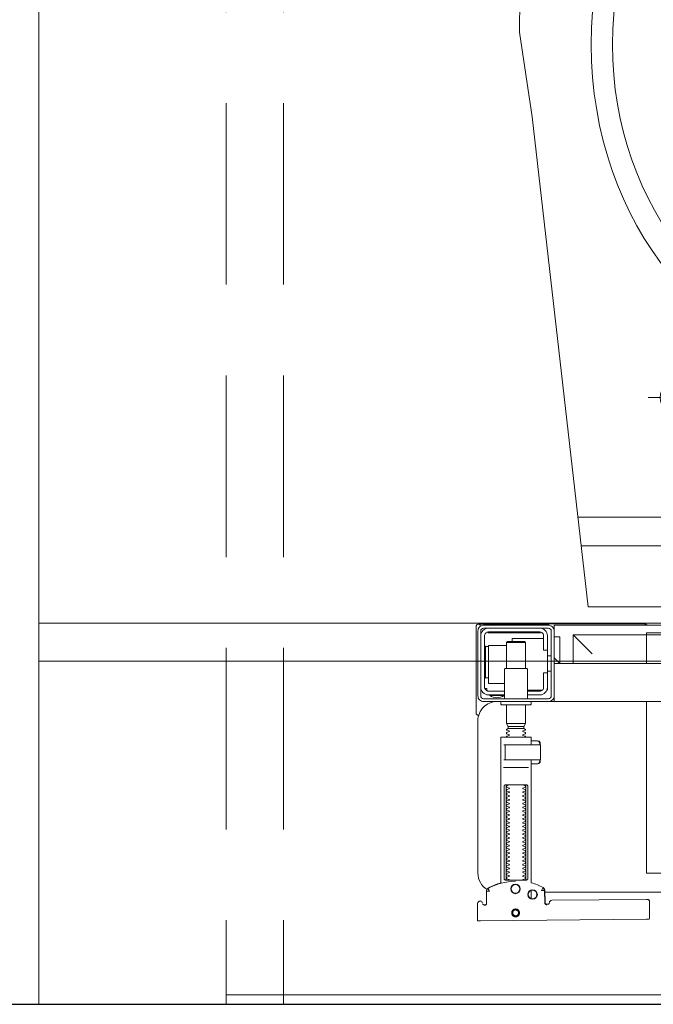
# Model space of a CAD drawing. Header units: millimetres. Extents: x 23192 to 177760, y -399809 to -79279.
# Tile 452 of 656: x 60372 to 60405, y -194641 to -194589. Entities that reach past the tile are written whole.
import ezdxf

# ---------------------------------------------------------------- set-up
doc = ezdxf.new("R2010")
doc.units = ezdxf.units.MM
doc.linetypes.add('DASHDOT', pattern=[25.4, 12.7, -6.35, 0, -6.35])
doc.linetypes.add('HIDDEN2', pattern=[4.7625, 3.175, -1.5875])
doc.layers.get('0').update_dxf_attribs({"lineweight": 0})
for name, color, linetype, lineweight in [('!! 0_ Istn-sciany', 3, 'Continuous', 30), ('!! 0_Osie', 1, 'DASHDOT', 13), ('!! 2 ZABUDOWA GK-MDF', 54, 'Continuous', 13), ('!! 2_wypos-sanitarne', 240, 'Continuous', 9), ('0-osie-liniA', 14, 'DASHDOT', 5)]:
    doc.layers.add(name, color=color, linetype=linetype, lineweight=lineweight)
doc.layers.add('!! 2_WYBURZENIA DO REMONTU', color=7, linetype='Continuous', lineweight=0, true_color=0x4d4d4d, plot=False)
doc.layers.add('!!_@ wypos sanit nd', color=7, linetype='Continuous', lineweight=0, plot=False)

# ---------------------------------------------------------------- blocks, each defined once
blk = doc.blocks.new('A$C5ec76950')
at = {"lineweight": 0}
for p, q in [((-142.1, 0), (-171.53, -257.05)), ((-142.1, 0), (142.1, 0)), ((142.1, 0), (171.53, -257.05)), ((-145.77, -32), (145.77, -32)), ((-147.48, -47), (147.48, -47)), ((-104.1, -109.84), (-104.1, -95.39)), ((95.9, -109.84), (95.9, -95.39)), ((-104.1, -109.84), (-118.2, -109.84)), ((-104.1, -109.84), (-89.27, -109.84)), ((-104.1, -109.84), (-104.1, -124.06)), ((95.9, -109.84), (81.8, -109.84)), ((95.9, -109.84), (110.73, -109.84)), ((95.9, -109.84), (95.9, -124.06)), ((-34.99, -155.14), (40.01, -155.14)), ((-44.4, -168.12), (-44.4, -217.67)), ((49.42, -168.12), (49.42, -217.67)), ((-171.53, -257.05), (-178.21, -301.4)), ((171.53, -257.05), (178.21, -301.4)), ((-178.21, -301.4), (-177.65, -346.92)), ((178.21, -301.4), (177.65, -346.92)), ((-141.95, -305), (-140.95, -305)), ((-177.65, -346.92), (-175.08, -360.84)), ((177.65, -346.92), (175.08, -360.84)), ((-175.08, -360.84), (-171.16, -375.27)), ((175.08, -360.84), (171.16, -375.27)), ((-171.16, -375.27), (-166.01, -389.33)), ((171.16, -375.27), (166.01, -389.33)), ((-166.01, -389.33), (-159.69, -402.91)), ((166.01, -389.33), (159.69, -402.91)), ((-159.69, -402.91), (-152.23, -415.93)), ((159.69, -402.91), (152.23, -415.93)), ((-152.23, -415.93), (-143.69, -428.28)), ((152.23, -415.93), (143.69, -428.28)), ((-143.69, -428.28), (-134.13, -439.88)), ((143.69, -428.28), (134.13, -439.88)), ((-134.13, -439.88), (-117.71, -455.96)), ((134.13, -439.88), (117.71, -455.96)), ((-117.71, -455.96), (-100.01, -469.4)), ((117.71, -455.96), (100.01, -469.4)), ((-100.01, -469.4), (-87.1, -477.25)), ((100.01, -469.4), (87.1, -477.25)), ((-87.1, -477.25), (-65.38, -487.74)), ((87.1, -477.25), (65.38, -487.74)), ((-65.38, -487.74), (-50.7, -492.46)), ((65.38, -487.74), (50.7, -492.46)), ((-50.7, -492.46), (-30.19, -497.25)), ((50.7, -492.46), (30.19, -497.25)), ((-30.19, -497.25), (-15.15, -499.23)), ((-15.15, -499.23), (0, -499.95)), ((15.15, -499.23), (0, -499.95)), ((30.19, -497.25), (15.15, -499.23))]:
    blk.add_line(p, q, dxfattribs=at)
for centre, radius, start, end in [((-32.44, -166.89), 12.02, 102.2339, 185.8899), ((37.46, -166.89), 12.02, 354.1101, 77.7661), ((2.51, -215.37), 46.97, 182.8022, 357.1978)]:
    blk.add_arc(centre, radius, start, end, dxfattribs=at)
for centre in [(-104.1, -109.84), (95.9, -109.84)]:
    blk.add_ellipse(centre, major_axis=(5.99, 5.99), ratio=1, start_param=5.497787, end_param=11.780972, dxfattribs=at)
for major_axis, ratio in [((0, -170), 0.823529), ((0, -155.45), 0.829092)]:
    blk.add_ellipse((0.54, -295), major_axis=major_axis, ratio=ratio, dxfattribs=at)
blk = doc.blocks.new('A$Cff2eaf8b')
for points in [[(0.16424, 0.07378), (0.16327, 0.07377), (0.16304, 0.07374), (0.16282, 0.07366), (0.16262, 0.07353), (0.16265, 0.07357), (0.16258, 0.07337), (0.16257, 0.07317, -0.157432), (0.16238, 0.07258), (0.1621, 0.07218, -0.241147), (0.16129, 0.07175), (0.1115, 0.07128), (0.11133, 0.07127), (0.11119, 0.07127), (0.11107, 0.07127), (0.11094, 0.07128), (0.11078, 0.0713), (0.11062, 0.07135), (0.11047, 0.07143), (0.11033, 0.07153), (0.11022, 0.07165), (0.11012, 0.07179), (0.11005, 0.07194), (0.11001, 0.0721), (0.10999, 0.07227), (0.10995, 0.08127), (0.11022, 0.08166)], [(0.19647, 0.0744), (0.19626, 0.07438), (0.19604, 0.0743), (0.19585, 0.07417), (0.19566, 0.07396, 0.132231), (0.19551, 0.07346), (0.19546, 0.06691)], [(0.19768, 0.0731, 0.415336), (0.19869, 0.07211)], [(0.19885, 0.07212), (0.19898, 0.07212), (0.19912, 0.07213), (0.19927, 0.07216), (0.1994, 0.07222), (0.19953, 0.07229), (0.19965, 0.07238), (0.19975, 0.07248), (0.20007, 0.07294, 0.158481), (0.20025, 0.07353)], [(0.18031, 0.06175, 0.125713), (0.19466, 0.06556, 0.121439), (0.19519, 0.06605, -0.262119), (0.2, 0.0575), (0.2, -0.0225, -0.414214), (0.19, -0.0325), (0.18751, -0.0325, 0.405519), (0.188, -0.032), (0.188, -0.0313, 0.414214), (0.1875, -0.0308), (0.1725, -0.0308, 0.414214), (0.172, -0.0313), (0.172, -0.032, 0.405519), (0.17249, -0.0325, 0.001664), (0.15993, -0.0325)], [(0.172, -0.00986), (0.172, -0.01366, 0.414214), (0.1722, -0.01386), (0.18462, -0.01386), (0.1878, -0.01386, 0.414214), (0.188, -0.01366), (0.188, 0.06267), (0.18885, 0.06292), (0.18969, 0.06319), (0.19052, 0.0635), (0.19134, 0.06382), (0.19215, 0.06417), (0.19295, 0.06454), (0.19374, 0.06494), (0.19456, 0.06538), (0.19464, 0.06544), (0.19473, 0.0655), (0.19481, 0.06557), (0.19488, 0.06564), (0.19495, 0.06572), (0.19502, 0.06581)], [(0.17647, 0.01114, 0.182836), (0.17636, 0.01123), (0.17515, 0.01163, 0.050055), (0.175, 0.0119), (0.175, 0.01218, 0.050055), (0.17515, 0.01244), (0.17636, 0.01285, 0.719897), (0.17636, 0.01323), (0.17515, 0.01363, 0.050055), (0.175, 0.0139), (0.175, 0.01418, 0.050055), (0.17515, 0.01444), (0.17636, 0.01485, 0.719897), (0.17636, 0.01523), (0.17515, 0.01563, 0.050055), (0.175, 0.0159), (0.175, 0.01618, 0.050055), (0.17515, 0.01644), (0.17636, 0.01685, 0.719897), (0.17636, 0.01723), (0.17515, 0.01763, 0.050055), (0.175, 0.0179), (0.175, 0.01818, 0.050055), (0.17515, 0.01844), (0.17636, 0.01885, 0.719897), (0.17636, 0.01923), (0.17515, 0.01963, 0.050055), (0.175, 0.0199), (0.175, 0.02018, 0.050055), (0.17515, 0.02044), (0.17636, 0.02085, 0.719897), (0.17636, 0.02123), (0.17515, 0.02163, 0.050055), (0.175, 0.0219), (0.175, 0.02218, 0.050055), (0.17515, 0.02244), (0.17636, 0.02285, 0.719897), (0.17636, 0.02323), (0.17515, 0.02363, 0.050055), (0.175, 0.0239), (0.175, 0.02418, 0.050055), (0.17515, 0.02444), (0.17636, 0.02485, 0.719897), (0.17636, 0.02523), (0.17515, 0.02563, 0.050055), (0.175, 0.0259), (0.175, 0.02618, 0.050055), (0.17515, 0.02644), (0.17636, 0.02685, 0.719897), (0.17636, 0.02723), (0.17515, 0.02763, 0.050055), (0.175, 0.0279), (0.175, 0.02818, 0.050055), (0.17515, 0.02844), (0.17636, 0.02885, 0.719897), (0.17636, 0.02923), (0.17515, 0.02963, 0.050055), (0.175, 0.0299), (0.175, 0.03018, 0.050055), (0.17515, 0.03044), (0.17636, 0.03085, 0.719897), (0.17636, 0.03123), (0.17515, 0.03163, 0.050055), (0.175, 0.0319), (0.175, 0.03218, 0.050055), (0.17515, 0.03244), (0.17636, 0.03285, 0.719897), (0.17636, 0.03323), (0.17515, 0.03363, 0.050055), (0.175, 0.0339), (0.175, 0.03418, 0.050055), (0.17515, 0.03444), (0.17636, 0.03485, 0.719897), (0.17636, 0.03523), (0.17515, 0.03563, 0.050055), (0.175, 0.0359), (0.175, 0.03618, 0.050055), (0.17515, 0.03644), (0.17636, 0.03685, 0.719897), (0.17636, 0.03723), (0.17515, 0.03763, 0.050055), (0.175, 0.0379), (0.175, 0.03818, 0.050055), (0.17515, 0.03844), (0.17636, 0.03885, 0.719897), (0.17636, 0.03923), (0.17515, 0.03963, 0.050055), (0.175, 0.0399), (0.175, 0.04018, 0.050055), (0.17515, 0.04044), (0.17636, 0.04085, 0.719897), (0.17636, 0.04123), (0.17515, 0.04163, 0.050055), (0.175, 0.0419), (0.175, 0.04218, 0.050055), (0.17515, 0.04244), (0.17636, 0.04285, 0.719897), (0.17636, 0.04323), (0.17515, 0.04363, 0.050055), (0.175, 0.0439), (0.175, 0.04418, 0.050055), (0.17515, 0.04444), (0.17636, 0.04485, 0.719897), (0.17636, 0.04523), (0.17515, 0.04563, 0.050055), (0.175, 0.0459), (0.175, 0.04618, 0.050055), (0.17515, 0.04644), (0.17636, 0.04685, 0.719897), (0.17636, 0.04723), (0.17515, 0.04763, 0.050055), (0.175, 0.0479), (0.175, 0.04818, 0.050055), (0.17515, 0.04844), (0.17636, 0.04885, 0.719897), (0.17636, 0.04923), (0.17515, 0.04963, 0.050055), (0.175, 0.0499), (0.175, 0.05018, 0.050055), (0.17515, 0.05044), (0.17636, 0.05085, 0.719897), (0.17636, 0.05123), (0.17515, 0.05163, 0.050055), (0.175, 0.0519), (0.175, 0.05218, 0.050055), (0.17515, 0.05244), (0.17636, 0.05285, 0.719897), (0.17636, 0.05323), (0.17515, 0.05363, 0.050055), (0.175, 0.0539), (0.175, 0.05418, 0.050055), (0.17515, 0.05444), (0.17636, 0.05485, 0.719897), (0.17636, 0.05523), (0.17515, 0.05563, 0.050055), (0.175, 0.0559), (0.175, 0.05618, 0.050055), (0.17515, 0.05644), (0.17636, 0.05685, 0.719897), (0.17636, 0.05723), (0.17515, 0.05763, 0.050055), (0.175, 0.0579), (0.175, 0.05818, 0.050055), (0.17515, 0.05844), (0.17636, 0.05885, 0.719897), (0.17636, 0.05923), (0.17515, 0.05963, 0.050055), (0.175, 0.0599), (0.175, 0.06018, 0.050055), (0.17515, 0.06044), (0.17636, 0.06085, 0.474594), (0.17647, 0.06114)], [(0.18353, 0.06114, 0.474594), (0.18364, 0.06085), (0.18485, 0.06044, 0.050055), (0.185, 0.06018), (0.185, 0.0599, 0.050055), (0.18485, 0.05963), (0.18364, 0.05923, 0.719897), (0.18364, 0.05885), (0.18485, 0.05844, 0.050055), (0.185, 0.05818), (0.185, 0.0579, 0.050055), (0.18485, 0.05763), (0.18364, 0.05723, 0.719897), (0.18364, 0.05685), (0.18485, 0.05644, 0.050055), (0.185, 0.05618), (0.185, 0.0559, 0.050055), (0.18485, 0.05563), (0.18364, 0.05523, 0.719897), (0.18364, 0.05485), (0.18485, 0.05444, 0.050055), (0.185, 0.05418), (0.185, 0.0539, 0.050055), (0.18485, 0.05363), (0.18364, 0.05323, 0.719897), (0.18364, 0.05285), (0.18485, 0.05244, 0.050055), (0.185, 0.05218), (0.185, 0.0519, 0.050055), (0.18485, 0.05163), (0.18364, 0.05123, 0.719897), (0.18364, 0.05085), (0.18485, 0.05044, 0.050055), (0.185, 0.05018), (0.185, 0.0499, 0.050055), (0.18485, 0.04963), (0.18364, 0.04923, 0.719897), (0.18364, 0.04885), (0.18485, 0.04844, 0.050055), (0.185, 0.04818), (0.185, 0.0479, 0.050055), (0.18485, 0.04763), (0.18364, 0.04723, 0.719897), (0.18364, 0.04685), (0.18485, 0.04644, 0.050055), (0.185, 0.04618), (0.185, 0.0459, 0.050055), (0.18485, 0.04563), (0.18364, 0.04523, 0.719897), (0.18364, 0.04485), (0.18485, 0.04444, 0.050055), (0.185, 0.04418), (0.185, 0.0439, 0.050055), (0.18485, 0.04363), (0.18364, 0.04323, 0.719897), (0.18364, 0.04285), (0.18485, 0.04244, 0.050055), (0.185, 0.04218), (0.185, 0.0419, 0.050055), (0.18485, 0.04163), (0.18364, 0.04123, 0.719897), (0.18364, 0.04085), (0.18485, 0.04044, 0.050055), (0.185, 0.04018), (0.185, 0.0399, 0.050055), (0.18485, 0.03963), (0.18364, 0.03923, 0.719897), (0.18364, 0.03885), (0.18485, 0.03844, 0.050055), (0.185, 0.03818), (0.185, 0.0379, 0.050055), (0.18485, 0.03763), (0.18364, 0.03723, 0.719897), (0.18364, 0.03685), (0.18485, 0.03644, 0.050055), (0.185, 0.03618), (0.185, 0.0359, 0.050055), (0.18485, 0.03563), (0.18364, 0.03523, 0.719897), (0.18364, 0.03485), (0.18485, 0.03444, 0.050055), (0.185, 0.03418), (0.185, 0.0339, 0.050055), (0.18485, 0.03363), (0.18364, 0.03323, 0.719897), (0.18364, 0.03285), (0.18485, 0.03244, 0.050055), (0.185, 0.03218), (0.185, 0.0319, 0.050055), (0.18485, 0.03163), (0.18364, 0.03123, 0.719897), (0.18364, 0.03085), (0.18485, 0.03044, 0.050055), (0.185, 0.03018), (0.185, 0.0299, 0.050055), (0.18485, 0.02963), (0.18364, 0.02923, 0.719897), (0.18364, 0.02885), (0.18485, 0.02844, 0.050055), (0.185, 0.02818), (0.185, 0.0279, 0.050055), (0.18485, 0.02763), (0.18364, 0.02723, 0.719897), (0.18364, 0.02685), (0.18485, 0.02644, 0.050055), (0.185, 0.02618), (0.185, 0.0259, 0.050055), (0.18485, 0.02563), (0.18364, 0.02523, 0.719897), (0.18364, 0.02485), (0.18485, 0.02444, 0.050055), (0.185, 0.02418), (0.185, 0.0239, 0.050055), (0.18485, 0.02363), (0.18364, 0.02323, 0.719897), (0.18364, 0.02285), (0.18485, 0.02244, 0.050055), (0.185, 0.02218), (0.185, 0.0219, 0.050055), (0.18485, 0.02163), (0.18364, 0.02123, 0.719897), (0.18364, 0.02085), (0.18485, 0.02044, 0.050055), (0.185, 0.02018), (0.185, 0.0199, 0.050055), (0.18485, 0.01963), (0.18364, 0.01923, 0.719897), (0.18364, 0.01885), (0.18485, 0.01844, 0.050055), (0.185, 0.01818), (0.185, 0.0179, 0.050055), (0.18485, 0.01763), (0.18364, 0.01723, 0.719897), (0.18364, 0.01685), (0.18485, 0.01644, 0.050055), (0.185, 0.01618), (0.185, 0.0159, 0.050055), (0.18485, 0.01563), (0.18364, 0.01523, 0.719897), (0.18364, 0.01485), (0.18485, 0.01444, 0.050055), (0.185, 0.01418), (0.185, 0.0139, 0.050055), (0.18485, 0.01363), (0.18364, 0.01323, 0.719897), (0.18364, 0.01285), (0.18485, 0.01244, 0.050055), (0.185, 0.01218), (0.185, 0.0119, 0.050055), (0.18485, 0.01163), (0.18364, 0.01123, 0.182836), (0.18353, 0.01114)], [(0.18575, -0.00966), (0.18575, -0.00207), (0.18572, -0.00196), (0.18564, -0.00189), (0.18554, -0.00186), (0.18565, -0.00188), (0.18573, -0.00194), (0.18577, -0.00204), (0.18577, -0.00966), (0.18574, -0.00977), (0.18566, -0.00984), (0.18547, -0.00986), (0.18558, -0.00981), (0.18563, -0.00966), (0.18563, -0.00206), (0.18557, -0.00191), (0.18547, -0.00186), (0.16743, -0.00186, 0.414214), (0.16723, -0.00206), (0.16723, -0.00966, 0.414214), (0.16743, -0.00986), (0.18547, -0.00986)], [(0.18555, -0.00986, 0.414213), (0.18575, -0.00966), (0.18575, -0.00207), (0.18575, -0.00966), (0.18572, -0.00977), (0.18564, -0.00984), (0.18554, -0.00986)], [(0.175, -0.01382), (0.175, -0.01406, -0.050055), (0.17515, -0.01432), (0.17636, -0.01473, -0.719897), (0.17636, -0.01511), (0.17515, -0.01552, -0.050055), (0.175, -0.01578), (0.175, -0.01606, -0.050055), (0.17515, -0.01632), (0.17636, -0.01673, -0.719897), (0.17636, -0.01711), (0.17515, -0.01752, -0.050055), (0.175, -0.01778), (0.1759, -0.0183), (0.1759, -0.01936), (0.175, -0.02092), (0.175, -0.0308)], [(0.185, -0.01382), (0.185, -0.01406, 0.050055), (0.18485, -0.01432), (0.18364, -0.01473, 0.719897), (0.18364, -0.01511), (0.18485, -0.01552, 0.050055), (0.185, -0.01578), (0.185, -0.01606, 0.050055), (0.18485, -0.01632), (0.18364, -0.01673, 0.719897), (0.18364, -0.01711), (0.18485, -0.01752, 0.050055), (0.185, -0.01778), (0.1841, -0.0183), (0.1841, -0.01936), (0.185, -0.02092), (0.185, -0.0308)], [(0.2001, -0.02534, 0.126559), (0.19961, -0.02525)], [(0.20099, -0.02671, 0.198909), (0.20055, -0.02564, 0.091301), (0.2001, -0.02534)], [(0.16379, -0.0385), (0.1635, -0.0385), (0.1635, -0.04, -0.414214), (0.1675, -0.036), (0.174, -0.036)], [(0.174, -0.034), (0.174, -0.0493, 0.414214), (0.1745, -0.0498), (0.1855, -0.0498, 0.414214), (0.186, -0.0493), (0.186, -0.034)], [(0.19375, -0.03562, 0.119096), (0.19, -0.03454, 0.119096), (0.18625, -0.03562)], [(0.19375, -0.036), (0.19375, -0.03562), (0.18625, -0.03562), (0.18625, -0.036), (0.1945, -0.036, -0.414214), (0.1985, -0.04)], [(0.174, -0.038), (0.1675, -0.038, 0.414214), (0.1655, -0.04), (0.1655, -0.0475), (0.1635, -0.0475), (0.1635, -0.067, 0.414214), (0.1675, -0.071)], [(0.1635, -0.0595), (0.1655, -0.0595), (0.1655, -0.067, 0.414214), (0.1675, -0.069), (0.1945, -0.069, 0.414214), (0.1965, -0.067), (0.1965, -0.04, 0.414214), (0.1945, -0.038), (0.186, -0.038)], [(0.1945, -0.04497), (0.19515, -0.04496), (0.19542, -0.04496), (0.1956, -0.04496), (0.19566, -0.04496, 0.116465), (0.19589, -0.0449), (0.196, -0.04485), (0.196, -0.06155), (0.19589, -0.0615, 0.116465), (0.19566, -0.06144), (0.19542, -0.06144), (0.19515, -0.06144), (0.1945, -0.06143)], [(0.1945, -0.071, 0.414214), (0.1985, -0.067)], [(0.1987, -0.07216, 0.000114), (0.1987, -0.07216, 0.517015), (0.20003, -0.07309), (0.19993, -0.07313), (0.19983, -0.07315), (0.19971, -0.07318), (0.19958, -0.07319), (0.19948, -0.07319), (0.19903, -0.07319), (0.19841, -0.07319), (0.19771, -0.07319), (0.16427, -0.07319), (0.16392, -0.07319), (0.16356, -0.07319), (0.16323, -0.07319), (0.16293, -0.07319), (0.16269, -0.07319), (0.16249, -0.07319), (0.16236, -0.07319)], [(0.2001, -0.07306, 0.091301), (0.20055, -0.07276, 0.198909), (0.20099, -0.0717)], [(0.11124, -0.0725), (0.11142, -0.07274), (0.11165, -0.07293), (0.11192, -0.07308), (0.1122, -0.07317), (0.1125, -0.0732), (0.1623, -0.0732, 0.326231), (0.16325, -0.0725)]]:
    blk.add_lwpolyline(points, format="xyb")
for points in [[(0.19864, 0.08252), (0.11173, 0.08169)], [(0.20013, 0.08252), (0.20025, 0.07353)], [(0.16386, 0.07389), (0.16409, 0.07384), (0.16425, 0.07378), (0.1644, 0.07368), (0.16452, 0.07356), (0.16463, 0.07342), (0.16471, 0.07326), (0.16476, 0.07309), (0.16478, 0.07292), (0.16496, 0.06636), (0.16497, 0.06624), (0.16498, 0.06614), (0.165, 0.06604), (0.16503, 0.06594), (0.16507, 0.06584), (0.16511, 0.06575), (0.16516, 0.06566), (0.16521, 0.06557), (0.16527, 0.06549), (0.16534, 0.0654), (0.16542, 0.06533), (0.1655, 0.06526), (0.16558, 0.06519), (0.16567, 0.06513), (0.16576, 0.06508), (0.16651, 0.0647), (0.16726, 0.06433), (0.16803, 0.06399), (0.16881, 0.06367), (0.1696, 0.06337), (0.17039, 0.06309), (0.17119, 0.06284), (0.172, 0.0626), (0.172, -0.00186)], [(0.1651, 0.06653), (0.16492, 0.07312), (0.1649, 0.07329), (0.16485, 0.07345), (0.16478, 0.07361), (0.16467, 0.07374), (0.16455, 0.07386), (0.16441, 0.07396), (0.16425, 0.07403), (0.16409, 0.07408), (0.16391, 0.07409)], [(0.19757, 0.07355), (0.19749, 0.07368), (0.19738, 0.0738), (0.19726, 0.0739), (0.19713, 0.07399), (0.19698, 0.07405), (0.19683, 0.07408), (0.19667, 0.07409), (0.19577, 0.07408)], [(0.16493, 0.0675), (-0.16477, 0.0675)], [(0.172, 0.07087), (0.172, 0.06656)], [(-0.11847, -0.0325), (-0.11847, 0.0575), (0.11153, 0.0575), (0.11153, -0.0325)], [(0.17483, 0.06014), (0.17483, 0.01214)], [(0.18523, 0.01214), (0.18523, 0.06014)], [(0.16811, -0.00015), (0.16776, -0.00056), (0.16776, -0.00022), (0.16779, -0.00011), (0.16786, -0.00004), (0.16797, 0), (0.1681, 0.00001), (0.16822, 0.00001), (0.16841, 0.00003), (0.16887, 0.00014), (0.172, 0.00014)], [(0.16848, 0.00006), (0.16856, 0.00012), (0.16876, 0.00014)], [(0.18662, 0.00214), (0.17345, 0.00214)], [(0.16732, -0.0019), (0.16732, -0.00074), (0.16736, -0.00062), (0.16746, -0.00054), (0.16767, -0.00049)], [(0.16751, -0.00165), (0.16754, -0.00139), (0.16766, -0.00086)], [(0.17371, -0.00186), (0.18481, -0.00186), (0.18637, -0.00186)], [(0.16767, -0.01124), (0.16755, -0.01122), (0.16746, -0.01119), (0.16737, -0.01112), (0.16732, -0.01098), (0.16732, -0.00983)], [(0.16766, -0.01087), (0.16754, -0.01033), (0.16751, -0.01008)], [(0.18558, -0.00986), (0.18637, -0.00986)], [(0.172, -0.01186), (0.16887, -0.01186), (0.16841, -0.01176), (0.16831, -0.01174), (0.16819, -0.01174), (0.16806, -0.01173), (0.16794, -0.01172), (0.16783, -0.01166), (0.16776, -0.01151), (0.16776, -0.01117), (0.16811, -0.01157)], [(0.16876, -0.01186), (0.16866, -0.01186), (0.16848, -0.01178)], [(0.1759, -0.0183), (0.1841, -0.0183)], [(0.1841, -0.01936), (0.1759, -0.01936)], [(0.185, -0.02092), (0.175, -0.02092)], [(0.19962, -0.02522), (0.19976, -0.02523), (0.19987, -0.02526), (0.20001, -0.0253)], [(0.20099, -0.02671), (0.20099, -0.0717)], [(-0.16, -0.0355), (-0.16, -0.0325), (0.16, -0.0325), (0.16, -0.0355)], [(0.16, -0.0485), (0.16, -0.0365)], [(0.1635, -0.0475), (0.1635, -0.04)], [(0.174, -0.0385), (0.16618, -0.0385)], [(0.167, -0.03806), (0.16693, -0.03815), (0.16687, -0.03825), (0.16681, -0.03837), (0.16675, -0.0385)], [(0.19499, -0.03806), (0.19506, -0.03814), (0.19512, -0.03823), (0.19517, -0.03833), (0.19521, -0.03842), (0.19525, -0.03853), (0.19528, -0.03863), (0.19531, -0.03874), (0.19533, -0.03885), (0.19535, -0.03896), (0.19537, -0.03907), (0.19538, -0.03917), (0.19539, -0.03927), (0.19537, -0.03937), (0.19547, -0.0394), (0.19557, -0.0394), (0.19567, -0.0394), (0.19578, -0.0394), (0.19589, -0.0394), (0.19612, -0.0394), (0.19616, -0.0393), (0.19615, -0.03919), (0.19613, -0.03907), (0.19609, -0.03894), (0.19605, -0.03882), (0.19594, -0.03861)], [(0.186, -0.042), (0.1945, -0.042), (0.1945, -0.062), (0.185, -0.062)], [(0.19591, -0.04489), (0.19602, -0.04489), (0.19615, -0.04489), (0.19632, -0.04489), (0.1965, -0.04489)], [(0.1615, -0.0485), (0.1635, -0.0485)], [(0.175, -0.0498), (0.175, -0.06346), (0.1755, -0.06396), (0.1845, -0.06396), (0.185, -0.06346), (0.185, -0.0498)], [(0.16, -0.0555), (0.157, -0.0525), (0.16, -0.0525), (-0.16, -0.0525), (-0.157, -0.0525), (-0.16, -0.0555)], [(0.11153, -0.0525), (0.11153, -0.0675), (0.15, -0.0675)], [(0.14, -0.0575), (0.15, -0.0675), (0.15, -0.0525)], [(0.16, -0.0665), (0.157, -0.0665), (0.157, -0.0525)], [(0.1615, -0.0565), (0.1635, -0.0565)], [(0.1965, -0.06151), (0.19632, -0.06151), (0.19615, -0.06151), (0.19602, -0.06151), (0.19591, -0.06151)], [(0.1655, -0.0655), (0.182, -0.0655), (0.182, -0.06396)], [(0.185, -0.06346), (0.175, -0.06346)], [(0.16, -0.0695), (0.16, -0.0725), (0.03305, -0.0725)], [(0.16721, -0.0685), (0.19466, -0.0685), (0.19478, -0.0685)], [(0.17, -0.069), (0.17, -0.0685)], [(0.174, -0.069), (0.174, -0.0685)]]:
    blk.add_lwpolyline(points)
for points in [[(0.18024, 0.0763), (0.18044, 0.07631), (0.18064, 0.07634), (0.18083, 0.07639), (0.18102, 0.07646), (0.1812, 0.07655), (0.18138, 0.07665), (0.18154, 0.07677), (0.18168, 0.07691), (0.18182, 0.07706), (0.18193, 0.07722), (0.18204, 0.0774), (0.18212, 0.07758), (0.18219, 0.07777), (0.18223, 0.07796), (0.18226, 0.07816), (0.18227, 0.07836), (0.18226, 0.07857), (0.18223, 0.07876), (0.18217, 0.07896), (0.18211, 0.07915), (0.18202, 0.07933), (0.18191, 0.0795), (0.18179, 0.07966), (0.18165, 0.07981), (0.1815, 0.07994), (0.18134, 0.08006), (0.18117, 0.08016), (0.18099, 0.08024), (0.1808, 0.08031), (0.1806, 0.08036), (0.1804, 0.08038), (0.1802, 0.08039), (0.18, 0.08038), (0.1798, 0.08035), (0.17961, 0.0803), (0.17942, 0.08023), (0.17924, 0.08014), (0.17907, 0.08004), (0.17891, 0.07992), (0.17876, 0.07978), (0.17863, 0.07963), (0.17851, 0.07947), (0.17841, 0.07929), (0.17832, 0.07911), (0.17826, 0.07892), (0.17821, 0.07872), (0.17818, 0.07853), (0.17817, 0.07832), (0.17819, 0.07812), (0.17822, 0.07793), (0.17827, 0.07773), (0.17834, 0.07754), (0.17842, 0.07736), (0.17853, 0.07719), (0.17865, 0.07703), (0.17879, 0.07688), (0.17894, 0.07675), (0.1791, 0.07663), (0.17927, 0.07653), (0.17946, 0.07645), (0.17965, 0.07638), (0.17984, 0.07633), (0.18004, 0.07631)], [(0.18023, 0.07679), (0.18038, 0.0768), (0.18053, 0.07682), (0.18068, 0.07686), (0.18082, 0.07691), (0.18096, 0.07698), (0.18109, 0.07706), (0.18121, 0.07715), (0.18132, 0.07725), (0.18143, 0.07737), (0.18151, 0.07749), (0.18159, 0.07762), (0.18166, 0.07776), (0.18171, 0.0779), (0.18174, 0.07805), (0.18176, 0.0782), (0.18177, 0.07835), (0.18176, 0.0785), (0.18174, 0.07866), (0.1817, 0.0788), (0.18164, 0.07895), (0.18158, 0.07908), (0.1815, 0.07921), (0.18141, 0.07933), (0.1813, 0.07944), (0.18119, 0.07955), (0.18107, 0.07964), (0.18093, 0.07971), (0.1808, 0.07978), (0.18065, 0.07983), (0.18051, 0.07986), (0.18036, 0.07988), (0.1802, 0.07989), (0.18005, 0.07988), (0.1799, 0.07986), (0.17975, 0.07982), (0.17961, 0.07976), (0.17947, 0.0797), (0.17935, 0.07962), (0.17922, 0.07953), (0.17911, 0.07942), (0.17901, 0.07931), (0.17892, 0.07919), (0.17884, 0.07906), (0.17878, 0.07892), (0.17873, 0.07877), (0.1787, 0.07863), (0.17867, 0.07848), (0.17867, 0.07832), (0.17868, 0.07817), (0.1787, 0.07802), (0.17874, 0.07787), (0.17879, 0.07773), (0.17886, 0.07759), (0.17894, 0.07746), (0.17903, 0.07734), (0.17913, 0.07723), (0.17925, 0.07713), (0.17937, 0.07704), (0.1795, 0.07696), (0.17964, 0.0769), (0.17978, 0.07685), (0.17993, 0.07682), (0.18008, 0.07679)], [(0.16587, 0.06536), (0.16582, 0.06538), (0.16577, 0.06542), (0.16573, 0.06545), (0.16568, 0.06549), (0.16563, 0.06553), (0.16558, 0.06558), (0.16553, 0.06563), (0.16548, 0.06568), (0.16544, 0.06573), (0.1654, 0.06579), (0.16536, 0.06585), (0.16532, 0.06591), (0.16529, 0.06597), (0.16526, 0.06603), (0.16523, 0.0661), (0.16521, 0.06616), (0.16519, 0.06623), (0.16517, 0.06629), (0.16515, 0.06636), (0.16514, 0.06642), (0.16514, 0.06648), (0.16513, 0.06654), (0.16513, 0.06659), (0.16518, 0.06661), (0.16643, 0.06666), (0.16648, 0.06666), (0.16654, 0.06666), (0.16659, 0.06668), (0.16664, 0.06665), (0.16661, 0.06661), (0.16658, 0.06656), (0.16655, 0.06651), (0.16652, 0.06645), (0.16594, 0.06536)], [(0.18533, 0.06114), (0.18541, 0.06113), (0.1855, 0.06112), (0.18559, 0.06111), (0.18567, 0.06108), (0.18575, 0.06105), (0.18583, 0.06101), (0.18591, 0.06096), (0.18597, 0.0609), (0.18604, 0.06084), (0.18609, 0.06076), (0.18615, 0.06068), (0.18619, 0.06058), (0.18623, 0.06048), (0.18625, 0.06037), (0.18627, 0.06025), (0.18628, 0.06014), (0.18628, 0.01214), (0.18627, 0.01202), (0.18625, 0.01191), (0.18623, 0.0118), (0.18619, 0.01169), (0.18615, 0.0116), (0.18609, 0.01151), (0.18604, 0.01144), (0.18597, 0.01137), (0.18591, 0.01131), (0.18583, 0.01126), (0.18575, 0.01122), (0.18567, 0.01119), (0.18559, 0.01117), (0.1855, 0.01115), (0.18541, 0.01114), (0.18533, 0.01114), (0.17475, 0.01114), (0.17466, 0.01114), (0.17457, 0.01115), (0.17449, 0.01117), (0.1744, 0.01119), (0.17432, 0.01122), (0.17424, 0.01126), (0.17416, 0.01131), (0.17409, 0.01137), (0.17403, 0.01144), (0.17397, 0.01151), (0.17392, 0.0116), (0.17387, 0.01169), (0.17384, 0.0118), (0.17381, 0.01191), (0.17379, 0.01202), (0.17379, 0.01214), (0.17379, 0.06014), (0.17379, 0.06025), (0.17381, 0.06037), (0.17384, 0.06048), (0.17387, 0.06058), (0.17392, 0.06068), (0.17397, 0.06076), (0.17403, 0.06084), (0.17409, 0.0609), (0.17416, 0.06096), (0.17424, 0.06101), (0.17432, 0.06105), (0.1744, 0.06108), (0.17449, 0.06111), (0.17457, 0.06112), (0.17466, 0.06113), (0.17475, 0.06114)], [(-0.11847, -0.0685), (0.11153, -0.0685), (0.11153, -0.0675), (-0.11847, -0.0675)]]:
    blk.add_lwpolyline(points, close=True)
for points in [[(0.19546, 0.0669), (0.19546, 0.0669), (0.19546, 0.0669), (0.19546, 0.06691), (0.19546, 0.06691), (0.19546, 0.06691), (0.19546, 0.06691), (0.19546, 0.06691), (0.19546, 0.06691), (0.19546, 0.06691), (0.19546, 0.06691), (0.19546, 0.06691), (0.19546, 0.06691), (0.19546, 0.06691), (0.19546, 0.06691), (0.19546, 0.06691), (0.19546, 0.06691), (0.19546, 0.06691), (0.19546, 0.06691), (0.19546, 0.06691), (0.19546, 0.0669), (0.19546, 0.0669), (0.19546, 0.0669), (0.19546, 0.0669), (0.19546, 0.0669), (0.19546, 0.0669), (0.19546, 0.0669), (0.19546, 0.0669), (0.19546, 0.0669), (0.19546, 0.0669), (0.19546, 0.0669), (0.19546, 0.0669), (0.19546, 0.0669), (0.19546, 0.0669), (0.19546, 0.0669), (0.19546, 0.0669), (0.19545, 0.0669), (0.19545, 0.06691), (0.19545, 0.06691), (0.19545, 0.06691), (0.19545, 0.06691), (0.19545, 0.06691), (0.19545, 0.06691), (0.19545, 0.06691), (0.19545, 0.06691), (0.19544, 0.06691), (0.19544, 0.06691), (0.19544, 0.0669), (0.19544, 0.0669), (0.19544, 0.0669), (0.19543, 0.0669), (0.19543, 0.0669), (0.19543, 0.0669), (0.19543, 0.0669), (0.19543, 0.0669), (0.19543, 0.0669), (0.19543, 0.0669), (0.19542, 0.0669), (0.19542, 0.0669), (0.19542, 0.0669), (0.19542, 0.0669), (0.19542, 0.0669), (0.19541, 0.0669), (0.19541, 0.0669), (0.19541, 0.0669), (0.19541, 0.0669), (0.19541, 0.0669), (0.1954, 0.0669), (0.1954, 0.0669), (0.1954, 0.0669), (0.19539, 0.0669), (0.19539, 0.0669), (0.19539, 0.0669), (0.19537, 0.06691), (0.19537, 0.06691), (0.19537, 0.06691), (0.19536, 0.06691), (0.19536, 0.06691), (0.19535, 0.06691), (0.19535, 0.06691), (0.19534, 0.06691), (0.19534, 0.06691), (0.19533, 0.06691), (0.19533, 0.06691), (0.19532, 0.06691), (0.19532, 0.06691), (0.19531, 0.06691), (0.19531, 0.06691), (0.1953, 0.06691), (0.19529, 0.06691), (0.19529, 0.06691), (0.19528, 0.06691), (0.19527, 0.06691), (0.19527, 0.06691), (0.19526, 0.06691), (0.19525, 0.06691), (0.19524, 0.06691), (0.19523, 0.06691), (0.19523, 0.06691), (0.19522, 0.06691), (0.19521, 0.06691), (0.1952, 0.06691), (0.19519, 0.06691), (0.19518, 0.06691), (0.19517, 0.06691), (0.19516, 0.06691), (0.19515, 0.06691), (0.19514, 0.06691), (0.19513, 0.06691), (0.19512, 0.06691), (0.19511, 0.06691), (0.1951, 0.06691), (0.19509, 0.06691), (0.19508, 0.06691), (0.19507, 0.06691), (0.19506, 0.06691), (0.19505, 0.06691), (0.19504, 0.06691), (0.19503, 0.06691), (0.19502, 0.06691), (0.19501, 0.06691), (0.19499, 0.06691), (0.19498, 0.06691), (0.19497, 0.06691), (0.19496, 0.06691), (0.19495, 0.06691), (0.19494, 0.06692), (0.19492, 0.06692), (0.19491, 0.06692), (0.1949, 0.06692), (0.19489, 0.06692), (0.19487, 0.06692), (0.19486, 0.06692), (0.19485, 0.06692), (0.19484, 0.06692), (0.19482, 0.06692), (0.19481, 0.06692), (0.19469, 0.06692), (0.19464, 0.06692), (0.19459, 0.06692), (0.19456, 0.06692), (0.19453, 0.06692), (0.19451, 0.06692), (0.19448, 0.06692), (0.19445, 0.06692), (0.19443, 0.06692), (0.1944, 0.06692), (0.19438, 0.06692), (0.19435, 0.06692), (0.19433, 0.06692), (0.1943, 0.06692), (0.19428, 0.06692), (0.19427, 0.06692), (0.19425, 0.06692), (0.19423, 0.06692), (0.19422, 0.06692), (0.19421, 0.06692), (0.19419, 0.06692), (0.19418, 0.06692), (0.19418, 0.06692), (0.19417, 0.06692), (0.19416, 0.06692), (0.19416, 0.06692), (0.19415, 0.06692), (0.19415, 0.06693), (0.19414, 0.06693), (0.19414, 0.06693), (0.19413, 0.06693), (0.19413, 0.06693), (0.19412, 0.06693), (0.19412, 0.06693), (0.19411, 0.06693), (0.19411, 0.06693), (0.19411, 0.06692), (0.1941, 0.06692), (0.1941, 0.06692), (0.1941, 0.06692), (0.19409, 0.06692), (0.19409, 0.06692), (0.19409, 0.06692), (0.19408, 0.06692), (0.19408, 0.06692), (0.19408, 0.06692), (0.19407, 0.06692), (0.19407, 0.06692), (0.19406, 0.06692), (0.19406, 0.06692), (0.19406, 0.06692), (0.19406, 0.06692), (0.19405, 0.06692), (0.19405, 0.06692), (0.19405, 0.06692), (0.19405, 0.06692), (0.19404, 0.06693), (0.19404, 0.06693), (0.19404, 0.06693), (0.19403, 0.06693), (0.19403, 0.06693), (0.19402, 0.06693), (0.19402, 0.06694), (0.19402, 0.06694), (0.19401, 0.06694), (0.19401, 0.06694), (0.19401, 0.06694), (0.194, 0.06694), (0.194, 0.06694), (0.194, 0.06694), (0.194, 0.06694), (0.194, 0.06694), (0.194, 0.06694), (0.19399, 0.06694), (0.19399, 0.06694), (0.19399, 0.06694), (0.19399, 0.06694), (0.19399, 0.06694), (0.19399, 0.06694), (0.19399, 0.06694), (0.19398, 0.06694), (0.19398, 0.06694), (0.19398, 0.06694), (0.19398, 0.06693), (0.19398, 0.06693), (0.19397, 0.06693), (0.19397, 0.06693), (0.19397, 0.06693), (0.19397, 0.06693), (0.19397, 0.06692), (0.19397, 0.06692), (0.19397, 0.06692), (0.19397, 0.06692), (0.19397, 0.06692), (0.19397, 0.06691), (0.19397, 0.06691), (0.19397, 0.06691), (0.19397, 0.06691), (0.19397, 0.0669), (0.19397, 0.0669), (0.19397, 0.0669), (0.19397, 0.0669), (0.19397, 0.0669), (0.19397, 0.06689), (0.19397, 0.06689), (0.19397, 0.06689), (0.19397, 0.06689), (0.19397, 0.06689), (0.19397, 0.06688), (0.19397, 0.06688), (0.19398, 0.06688), (0.19398, 0.06688), (0.19398, 0.06688), (0.19398, 0.06687), (0.19399, 0.06687), (0.19399, 0.06687), (0.19399, 0.06687), (0.194, 0.06686), (0.194, 0.06686), (0.19401, 0.06685), (0.19401, 0.06685), (0.19401, 0.06685), (0.19402, 0.06684), (0.19402, 0.06684), (0.19402, 0.06684), (0.19402, 0.06683), (0.19403, 0.06683), (0.19403, 0.06683), (0.19403, 0.06682), (0.19403, 0.06682), (0.19403, 0.06682), (0.19403, 0.06681), (0.19403, 0.06681), (0.19404, 0.06681), (0.19404, 0.06681), (0.19404, 0.0668), (0.19404, 0.0668), (0.19404, 0.0668), (0.19404, 0.06679), (0.19405, 0.06679), (0.19405, 0.06679), (0.19405, 0.06678), (0.19405, 0.06678), (0.19405, 0.06677), (0.19406, 0.06677), (0.19406, 0.06677), (0.19406, 0.06676), (0.19406, 0.06676), (0.19407, 0.06675), (0.19407, 0.06675), (0.19407, 0.06674), (0.19408, 0.06673), (0.19408, 0.06672), (0.19409, 0.06671), (0.1941, 0.0667), (0.1941, 0.06669), (0.19411, 0.06668), (0.19412, 0.06666), (0.19414, 0.06663), (0.19416, 0.06659), (0.19418, 0.06655), (0.19419, 0.06653), (0.1942, 0.06652), (0.19421, 0.0665), (0.19422, 0.06648), (0.19423, 0.06646), (0.19433, 0.06627), (0.19434, 0.06626), (0.19435, 0.06624), (0.19436, 0.06622), (0.19437, 0.06621), (0.19438, 0.06619), (0.19439, 0.06618), (0.1944, 0.06616), (0.1944, 0.06614), (0.19441, 0.06613), (0.19442, 0.06611), (0.19443, 0.0661), (0.19444, 0.06608), (0.19445, 0.06607), (0.19445, 0.06605), (0.19446, 0.06604), (0.19447, 0.06603), (0.19448, 0.06601), (0.19448, 0.066), (0.19449, 0.06598), (0.1945, 0.06597), (0.19451, 0.06596), (0.19451, 0.06595), (0.19452, 0.06593), (0.19453, 0.06592), (0.19453, 0.06591), (0.19454, 0.0659), (0.19455, 0.06588), (0.19455, 0.06587), (0.19456, 0.06586), (0.19457, 0.06585), (0.19457, 0.06584), (0.19458, 0.06583), (0.19458, 0.06582), (0.19459, 0.06581), (0.19459, 0.0658), (0.1946, 0.06579), (0.1946, 0.06578), (0.19461, 0.06577), (0.19461, 0.06576), (0.19462, 0.06575), (0.19462, 0.06574), (0.19463, 0.06573), (0.19463, 0.06572), (0.19464, 0.06572), (0.19464, 0.06571), (0.19464, 0.0657), (0.19465, 0.06569), (0.19465, 0.06569), (0.19466, 0.06568), (0.19466, 0.06567), (0.19466, 0.06567), (0.19467, 0.06566), (0.19467, 0.06566), (0.19467, 0.06565), (0.19467, 0.06565), (0.19468, 0.06564), (0.19468, 0.06564), (0.19468, 0.06564), (0.19468, 0.06563), (0.19468, 0.06563), (0.19468, 0.06563), (0.19468, 0.06563), (0.19468, 0.06563), (0.19468, 0.06562), (0.19469, 0.06562), (0.19469, 0.06562), (0.19469, 0.06562), (0.19469, 0.06562), (0.19469, 0.06562), (0.19469, 0.06562), (0.19469, 0.06561), (0.19469, 0.06561), (0.19469, 0.06561), (0.19469, 0.06561), (0.19469, 0.06561), (0.19469, 0.06561), (0.19469, 0.06561), (0.19469, 0.06561), (0.19469, 0.06561), (0.19469, 0.06561), (0.19469, 0.06561), (0.19469, 0.06561), (0.19469, 0.06561), (0.19469, 0.06561), (0.19469, 0.06561), (0.19469, 0.06561), (0.19469, 0.0656), (0.19469, 0.0656), (0.19469, 0.0656), (0.19469, 0.0656), (0.19469, 0.0656), (0.19469, 0.0656), (0.19468, 0.0656), (0.19468, 0.0656), (0.19468, 0.0656), (0.19468, 0.0656), (0.19468, 0.0656), (0.19468, 0.0656), (0.19468, 0.0656), (0.19469, 0.0656), (0.19469, 0.0656), (0.19469, 0.0656), (0.19469, 0.0656), (0.19469, 0.0656), (0.19469, 0.0656), (0.19469, 0.0656), (0.19469, 0.0656), (0.19469, 0.0656), (0.19469, 0.0656), (0.19469, 0.0656), (0.19469, 0.0656, 0.269557)], [(0.16, -0.0695), (0.16, -0.0355, -0.414214), (0.163, -0.0325), (0.197, -0.0325, -0.414214), (0.2, -0.0355), (0.2, -0.0695, -0.414214), (0.197, -0.0725), (0.163, -0.0725, -0.414214)], [(0.1985, -0.0355), (0.1985, -0.0695, -0.414214), (0.197, -0.071), (0.163, -0.071, -0.414214), (0.1615, -0.0695), (0.1615, -0.0355, -0.414214), (0.163, -0.034), (0.197, -0.034, -0.414214)]]:
    blk.add_lwpolyline(points, format="xyb", close=True)
for centre, radius in [((0.17128, 0.06872), 0.00247), ((0.17128, 0.06871), 0.00227), ((0.18031, 0.0658), 0.00247), ((0.18031, 0.0658), 0.00227)]:
    blk.add_circle(centre, radius)
for centre, major_axis, ratio, start_param, end_param in [((0.11145, 0.08128), (-0.0015, -0.00001), 0.008666, 6.276938, 6.283143), ((0.11172, 0.08167), (0.0015, 0.00001), 0.008666, 1.564549, 3.135353), ((0.19863, 0.08251), (0.0015, 0.00001), 0.008666, 0.000034, 1.564556), ((0.16326, 0.07477), (0.00001, -0.001), 0.006244, 0, 0.008667), ((0.19846, 0.074), (-0.000892, -0.000453), 0.001081, 6.273741, 6.283185), ((0.19868, 0.07311), (-0.001, -0.00001), 0.00236, 6.276941, 6.283185), ((0.19875, 0.07351), (0.0015, 0.00002), 0.011557, 6.27692, 6.283202), ((0.19849, 0.07212), (0.000501, 0.000005), 0.008666, 5.12776, 5.491123), ((0.19868, 0.07311), (0.000013, -0.001), 0.403131, 6.273715, 6.283185), ((0.19883, 0.07312), (0.000018, -0.001), 0.702652, 6.271005, 6.283185), ((0.17484, 0.06014), (0, 0.001), 0.006244, 0, 1.570796), ((0.18031, 0.06225), (0.000005, -0.0005), 0.006244, 0, 0.008667), ((0.18524, 0.06014), (0, -0.001), 0.006244, 3.141593, 4.712389), ((0.17484, 0.01214), (0, -0.001), 0.006244, 4.712389, 6.283185), ((0.18524, 0.01214), (0, -0.001), 0.006244, 4.712389, 6.283185), ((0.16768, -0.00069), (-0.000013, 0.0002), 0.199357, 6.276703, 6.276744), ((0.16768, -0.01104), (-0.000013, -0.0002), 0.199357, 0.006339, 0.00638)]:
    blk.add_ellipse(centre, major_axis=major_axis, ratio=ratio, start_param=start_param, end_param=end_param)
blk = doc.blocks.new('BLOK OSI')
at = {"layer": '0-osie-liniA', "ltscale": 5}
blk.add_lwpolyline([(48639.25763, -194702.0883), (55442.2848, -194702.0883)], dxfattribs=at)

msp = doc.modelspace()

# ---------------------------------------------------------------- linework, layer by layer
at = {"layer": '!! 0_ Istn-sciany'}
msp.add_lwpolyline([(60216.56735, -194641.12813), (60472.56735, -194641.12813)], dxfattribs=at)
at = {"layer": '!! 2 ZABUDOWA GK-MDF'}
for points in [[(60372.56735, -194641.12813), (60372.56735, -194491.12813)], [(60372.56735, -194621.12813), (60472.56735, -194621.12813)], [(60372.56735, -194623.12813), (60472.56735, -194623.12813)]]:
    msp.add_lwpolyline(points, dxfattribs=at)
at = {"layer": '!! 2_WYBURZENIA DO REMONTU', "linetype": 'HIDDEN2', "ltscale": 3}
for points in [[(60382.40068, -194508.12813), (60382.40068, -194641.12813)], [(60385.40068, -194508.12813), (60385.40068, -194641.12813)]]:
    msp.add_lwpolyline(points, dxfattribs=at)

# ---------------------------------------------------------------- block references
at = {"layer": '!! 0_Osie'}
msp.add_blockref('BLOK OSI', (8819.85593, 61.46017), dxfattribs=at)
at = {"layer": '!! 2_wypos-sanitarne', "xscale": 0.1, "yscale": 0.1, "zscale": 0.1, "rotation": 180}
msp.add_blockref('A$C5ec76950', (60415.60353, -194620.27968), dxfattribs=at)
at = {"layer": '!!_@ wypos sanit nd', "xscale": 100, "yscale": 100, "zscale": 100, "rotation": 180}
msp.add_blockref('A$Cff2eaf8b', (60415.60353, -194628.49768), dxfattribs=at)

doc.saveas('drawing.dxf')
